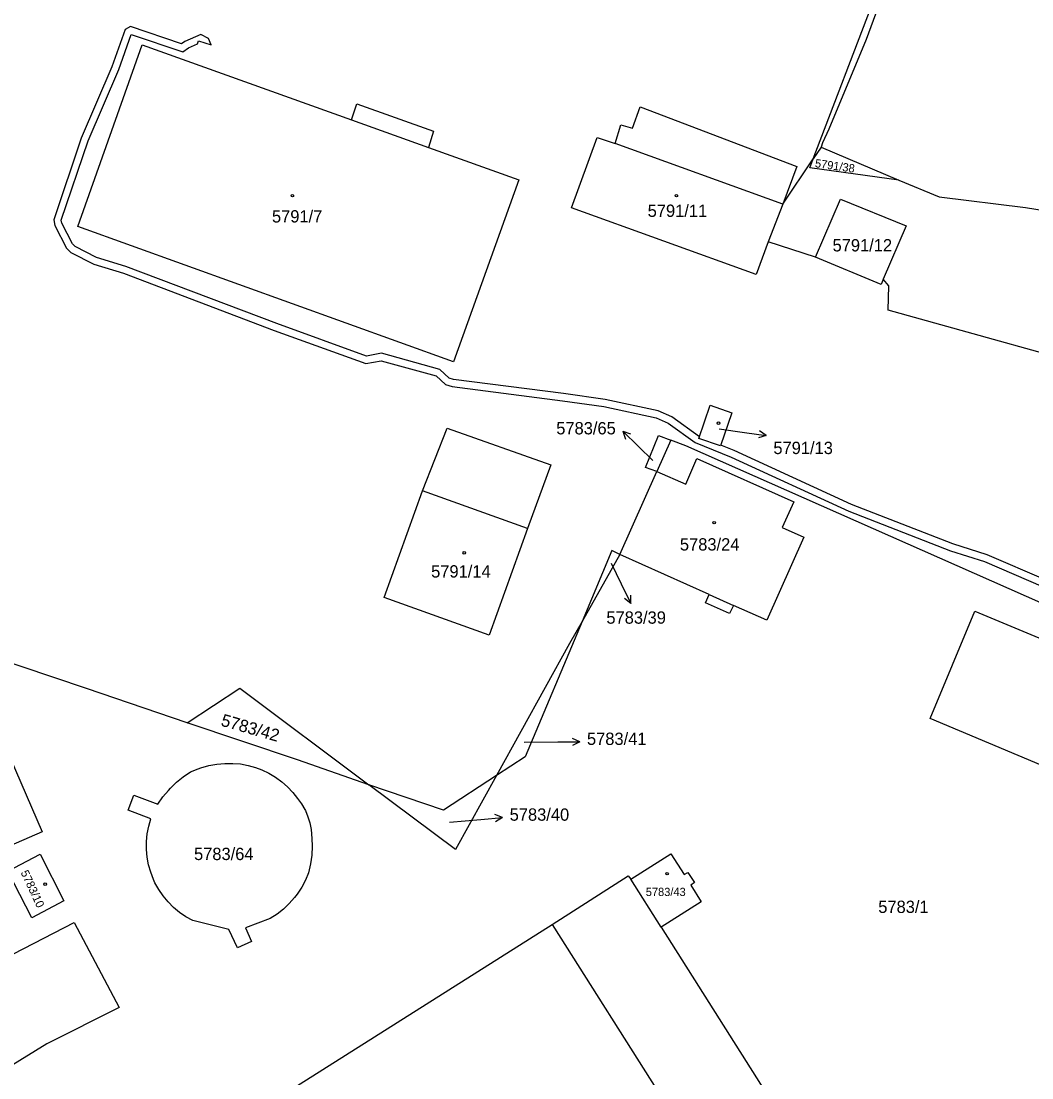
# Model space of a CAD drawing. Extents: x -644096 to -634268, y -1141430 to -1133463.
# Drawn here: x -640294.6 to -640155, y -1138714.8 to -1138569 of the extents above; entities that cross this region are included whole.
import ezdxf

# ---------------------------------------------------------------- set-up
doc = ezdxf.new("R2010")
doc.units = 0
for name, color, linetype in [('B_Hranice _3D', 7, 'Continuous'), ('M_Svah_Nasyp', 7, 'Continuous'), ('M_Svah_Zarez', 7, 'Continuous'), ('svrsek_osa_VRT', 7, 'Continuous'), ('svrsek_popisy_VRT', 7, 'Continuous'), ('terminal_VRT', 7, 'Continuous')]:
    doc.layers.add(name, color=color, linetype=linetype)

msp = doc.modelspace()

# ---------------------------------------------------------------- linework, layer by layer
at = {"layer": 'B_Hranice _3D'}
msp.add_lwpolyline([(-640153.05, -1138646.16), (-640161.23, -1138642.65), (-640165.93, -1138641.14), (-640179.92, -1138635.7), (-640196.15, -1138628.25), (-640197.98, -1138627.51), (-640198.02, -1138627.63), (-640201, -1138626.59), (-640200.92, -1138626.36), (-640204.75, -1138623.63), (-640206.6, -1138622.77), (-640213.94, -1138621.21), (-640219.68, -1138620.38), (-640234.86, -1138618.46), (-640235.46, -1138618.28), (-640236.76, -1138617.06), (-640244.83, -1138614.84), (-640246.89, -1138615.22), (-640259.27, -1138610.74), (-640280.11, -1138602.84), (-640284.14, -1138601.6), (-640287.1, -1138600.1), (-640287.47, -1138599.72), (-640288.96, -1138596.88), (-640289.03, -1138596.48), (-640285.31, -1138585.52), (-640281.08, -1138575.66), (-640279.38, -1138570.84), (-640272.22, -1138573.25), (-640271.44, -1138572.67), (-640270.23, -1138572.14), (-640270.07, -1138571.7), (-640268.34, -1138572.29), (-640268.68, -1138571.38), (-640269.74, -1138570.84), (-640271.94, -1138571.79), (-640272.4, -1138572.13), (-640279.48, -1138569.75), (-640280.2, -1138570.15), (-640282.02, -1138575.3), (-640286.25, -1138585.16), (-640290.05, -1138596.4), (-640289.92, -1138597.2), (-640288.29, -1138600.31), (-640287.7, -1138600.92), (-640284.52, -1138602.53), (-640280.43, -1138603.78), (-640259.61, -1138611.68), (-640246.97, -1138616.26), (-640244.87, -1138615.86), (-640237.26, -1138617.96), (-640235.98, -1138619.17), (-640235.07, -1138619.44), (-640219.82, -1138621.38), (-640214.12, -1138622.19), (-640206.92, -1138623.73), (-640205.25, -1138624.49), (-640201.53, -1138627.15), (-640196.55, -1138629.17), (-640180.31, -1138636.62), (-640166.27, -1138642.08), (-640161.59, -1138643.59), (-640153.49, -1138647.06)], dxfattribs=at)
at = {"layer": 'M_Svah_Nasyp'}
for p, q in [((-640248.93, -1138582.63), (-640238.34, -1138586.45)), ((-640189.41, -1138594.24), (-640212.57, -1138585.9)), ((-640224.66, -1138639), (-640239.17, -1138633.8)), ((-640199.58, -1138648.14), (-640196.24, -1138649.65))]:
    msp.add_line(p, q, dxfattribs=at)
at = {"layer": 'M_Svah_Zarez'}
for centre in [(-640257.11, -1138593.08), (-640204.1, -1138593.08), (-640198.29, -1138624.49), (-640198.89, -1138638.21), (-640233.39, -1138642.37), (-640205.39, -1138686.65), (-640291.23, -1138688.11)]:
    msp.add_circle(centre, 0.175, dxfattribs=at)
at = {"layer": 'svrsek_popisy_VRT'}
for p, q in [((-640209.35, -1138627.7), (-640211.51, -1138625.61)), ((-640211.51, -1138625.61), (-640210.44, -1138625.95)), ((-640211.51, -1138625.61), (-640211.14, -1138626.67)), ((-640198.19, -1138625.26), (-640194.69, -1138625.76)), ((-640194.69, -1138625.76), (-640191.72, -1138626.18)), ((-640191.72, -1138626.18), (-640192.64, -1138625.54)), ((-640191.72, -1138626.18), (-640192.78, -1138626.53)), ((-640207.34, -1138629.65), (-640209.35, -1138627.7)), ((-640213.11, -1138643.81), (-640211.72, -1138646.65)), ((-640211.72, -1138646.65), (-640210.4, -1138649.35)), ((-640210.4, -1138649.35), (-640211.29, -1138648.67)), ((-640210.4, -1138649.35), (-640210.39, -1138648.23)), ((-640217.45, -1138668.48), (-640218.45, -1138667.98)), ((-640225.14, -1138668.51), (-640220.45, -1138668.48)), ((-640220.45, -1138668.48), (-640217.45, -1138668.48)), ((-640217.45, -1138668.48), (-640218.45, -1138668.98)), ((-640235.42, -1138679.53), (-640231.11, -1138679.18)), ((-640231.11, -1138679.18), (-640228.12, -1138678.92)), ((-640228.12, -1138678.92), (-640229.16, -1138678.51)), ((-640228.12, -1138678.92), (-640229.07, -1138679.51))]:
    msp.add_line(p, q, dxfattribs=at)
at = {"layer": 'terminal_VRT'}
for p, q in [((-640185.21, -1138587.99), (-640170.86, -1138550.36)), ((-640184.14, -1138586.4), (-640185.21, -1138587.99)), ((-640184.14, -1138586.4), (-640173.4, -1138590.96)), ((-640189.41, -1138594.24), (-640185.21, -1138587.99)), ((-640189.41, -1138594.24), (-640191.42, -1138599.47)), ((-640184.92, -1138601.57), (-640191.42, -1138599.47)), ((-640204.86, -1138626.83), (-640206.8, -1138631.17)), ((-640211.91, -1138642.61), (-640206.8, -1138631.17)), ((-640213.01, -1138642.05), (-640217.13, -1138651.86)), ((-640211.91, -1138642.61), (-640217.13, -1138651.86)), ((-640211.91, -1138642.61), (-640213.01, -1138642.05)), ((-640228.96, -1138673.13), (-640236.25, -1138677.89)), ((-640228.96, -1138673.13), (-640234.6, -1138683.31)), ((-640236.25, -1138677.89), (-640246.56, -1138674.38)), ((-640234.6, -1138683.31), (-640246.56, -1138674.38)), ((-640206.19, -1138694.06), (-640210.41, -1138687.41)), ((-640221.24, -1138693.66), (-640182.39, -1138754.92))]:
    msp.add_line(p, q, dxfattribs=at)
for points in [[(-640170.28, -1138550.74), (-640177.89, -1138571.55), (-640183.07, -1138583.89), (-640183.94, -1138585.79), (-640184.14, -1138586.4)], [(-640286.74, -1138597.34), (-640277.86, -1138572.27), (-640248.93, -1138582.63), (-640248.21, -1138580.42), (-640237.65, -1138584.2), (-640238.34, -1138586.45), (-640225.87, -1138590.92), (-640234.86, -1138616.03), (-640286.74, -1138597.34)], [(-640191.42, -1138599.47), (-640193.1, -1138603.96), (-640218.58, -1138594.77), (-640215.02, -1138585.04), (-640212.57, -1138585.9), (-640211.76, -1138583.3), (-640210.17, -1138583.78), (-640209.12, -1138580.85), (-640187.48, -1138589.08), (-640189.41, -1138594.24)], [(-640173.4, -1138590.96), (-640185.69, -1138589.25), (-640185.21, -1138587.99)], [(-640173.4, -1138590.96), (-640167.85, -1138593.24), (-640155.91, -1138594.74), (-640153.04, -1138595.17), (-640149.97, -1138595.72), (-640128.87, -1138599.37), (-640108.37, -1138603), (-640105.12, -1138603.56)], [(-640184.92, -1138601.57), (-640181.44, -1138593.55), (-640172.37, -1138597.25), (-640175.54, -1138604.63)], [(-640175.54, -1138604.63), (-640175.86, -1138605.35), (-640184.92, -1138601.57)], [(-640106.13, -1138628.03), (-640174.88, -1138608.89), (-640174.79, -1138605.55), (-640175.54, -1138604.63)], [(-640199.46, -1138622), (-640196.47, -1138623.04), (-640198.02, -1138627.63), (-640201, -1138626.59), (-640199.46, -1138622)], [(-640239.17, -1138633.8), (-640235.75, -1138625.16), (-640221.43, -1138630.23), (-640224.66, -1138639)], [(-640206.8, -1138631.17), (-640208.39, -1138630.58), (-640206.59, -1138626.18), (-640204.86, -1138626.83)], [(-640115.91, -1138666.04), (-640202.82, -1138627.59), (-640204.86, -1138626.83)], [(-640206.8, -1138631.17), (-640202.79, -1138632.88), (-640201.29, -1138629.37), (-640187.9, -1138635.34), (-640189.49, -1138638.88), (-640186.53, -1138640.21), (-640191.62, -1138651.67), (-640196.24, -1138649.65), (-640196.76, -1138650.75), (-640200.07, -1138649.28), (-640199.58, -1138648.14), (-640211.91, -1138642.61)], [(-640224.66, -1138639), (-640229.95, -1138653.76), (-640244.44, -1138648.56), (-640239.17, -1138633.8)], [(-640129.44, -1138681.89), (-640169.06, -1138665.24), (-640162.89, -1138650.43), (-640123.26, -1138666.95), (-640129.44, -1138681.89)], [(-640271.62, -1138665.83), (-640285.53, -1138661.09), (-640312.78, -1138651.95)], [(-640217.13, -1138651.86), (-640218.84, -1138654.9), (-640228.96, -1138673.13)], [(-640217.13, -1138651.86), (-640224.96, -1138670.53), (-640228.96, -1138673.13)], [(-640271.62, -1138665.83), (-640264.38, -1138661.06), (-640246.56, -1138674.38)], [(-640246.56, -1138674.38), (-640256.39, -1138670.94), (-640271.62, -1138665.83)], [(-640291.67, -1138680.9), (-640328.56, -1138696.93), (-640333.06, -1138686.6), (-640296.07, -1138670.65), (-640291.67, -1138680.9)], [(-640275.68, -1138677.05), (-640275, -1138676.07), (-640274.23, -1138675.16), (-640273.96, -1138674.86), (-640273.1, -1138674.04), (-640272.18, -1138673.29), (-640271.19, -1138672.62), (-640270.14, -1138672.19), (-640269.75, -1138672.05), (-640268.66, -1138671.75), (-640267.55, -1138671.55), (-640266.42, -1138671.44), (-640265.35, -1138671.43), (-640264.28, -1138671.52), (-640263.23, -1138671.71), (-640262.2, -1138671.99), (-640261.32, -1138672.32), (-640260.36, -1138672.78), (-640259.44, -1138673.33), (-640258.58, -1138673.96), (-640257.77, -1138674.67), (-640257.04, -1138675.45), (-640256.39, -1138676.3), (-640255.85, -1138677.03), (-640255.39, -1138677.81), (-640255.31, -1138677.95), (-640254.96, -1138678.79), (-640254.7, -1138679.66), (-640254.53, -1138680.55), (-640254.41, -1138681.78), (-640254.38, -1138682.87), (-640254.44, -1138684.1), (-640254.61, -1138685.32), (-640254.87, -1138686.53), (-640255.31, -1138687.55), (-640255.83, -1138688.54), (-640256.44, -1138689.47), (-640256.81, -1138689.95), (-640257.55, -1138690.79), (-640258.36, -1138691.56), (-640259.23, -1138692.25), (-640260.16, -1138692.86)], [(-640276.64, -1138679.08), (-640279.78, -1138677.87), (-640279.01, -1138675.81), (-640275.68, -1138677.05)], [(-640270.86, -1138693.12), (-640271.8, -1138692.6), (-640272.68, -1138692), (-640273.51, -1138691.31), (-640274.27, -1138690.55), (-640274.95, -1138689.73), (-640275.56, -1138688.84), (-640276.08, -1138687.91), (-640276.29, -1138687.46), (-640276.67, -1138686.46), (-640276.96, -1138685.42), (-640277.16, -1138684.37), (-640277.25, -1138683.3), (-640277.25, -1138682.23), (-640277.14, -1138681.16), (-640276.94, -1138680.11), (-640276.64, -1138679.08)], [(-640288.68, -1138690.41), (-640293.06, -1138692.75), (-640296.4, -1138686.32), (-640291.94, -1138683.98), (-640288.68, -1138690.41)], [(-640210.41, -1138687.41), (-640204.86, -1138683.9), (-640203.01, -1138686.79), (-640202.51, -1138686.48), (-640201.61, -1138687.89), (-640202.13, -1138688.24), (-640200.68, -1138690.56), (-640206.19, -1138694.06)], [(-640221.24, -1138693.66), (-640210.75, -1138686.96), (-640210.41, -1138687.41)], [(-640260.16, -1138692.86), (-640263.57, -1138694.13), (-640262.74, -1138696.02), (-640264.69, -1138696.91), (-640265.87, -1138694.35), (-640270.86, -1138693.12)], [(-640346.91, -1138723.28), (-640351.96, -1138714.6), (-640328.67, -1138702.65), (-640323.62, -1138712.15), (-640287.24, -1138693.4), (-640281.02, -1138705.12), (-640291.03, -1138710.14), (-640337.48, -1138738.78)], [(-640260.05, -1138718.19), (-640221.24, -1138693.66)], [(-640206.19, -1138694.06), (-640171.89, -1138748.27), (-640182.39, -1138754.92)]]:
    msp.add_lwpolyline(points, dxfattribs=at)

# ---------------------------------------------------------------- texts
at = {"layer": 'svrsek_osa_VRT'}
for s, height, rotation, p in [('5791/38', 1.14, 352, (-640185.03, -1138589.15)), ('5783/42', 1.7, 344, (-640267.09, -1138666.21)), ('5783/10', 1.14, 295, (-640294.65, -1138686.49))]:
    msp.add_text(s, height=height, rotation=rotation, dxfattribs=at).set_placement(p)
for s, height, p in [('5791/7', 1.7, (-640259.93, -1138596.79)), ('5791/11', 1.7, (-640208.07, -1138596.02)), ('5791/12', 1.7, (-640182.55, -1138600.78)), ('5783/65', 1.7, (-640220.69, -1138626.03)), ('5791/13', 1.7, (-640190.72, -1138628.75)), ('5783/24', 1.7, (-640203.62, -1138642.06)), ('5791/14', 1.7, (-640237.96, -1138645.79)), ('5783/39', 1.7, (-640213.77, -1138652.16)), ('5783/41', 1.7, (-640216.45, -1138668.89)), ('5783/40', 1.7, (-640227.12, -1138679.35)), ('5783/64', 1.7, (-640270.69, -1138684.78)), ('5783/43', 1.14, (-640208.33, -1138689.74)), ('5783/1', 1.7, (-640176.24, -1138692.08))]:
    msp.add_text(s, height=height, dxfattribs=at).set_placement(p)

doc.saveas('drawing.dxf')
